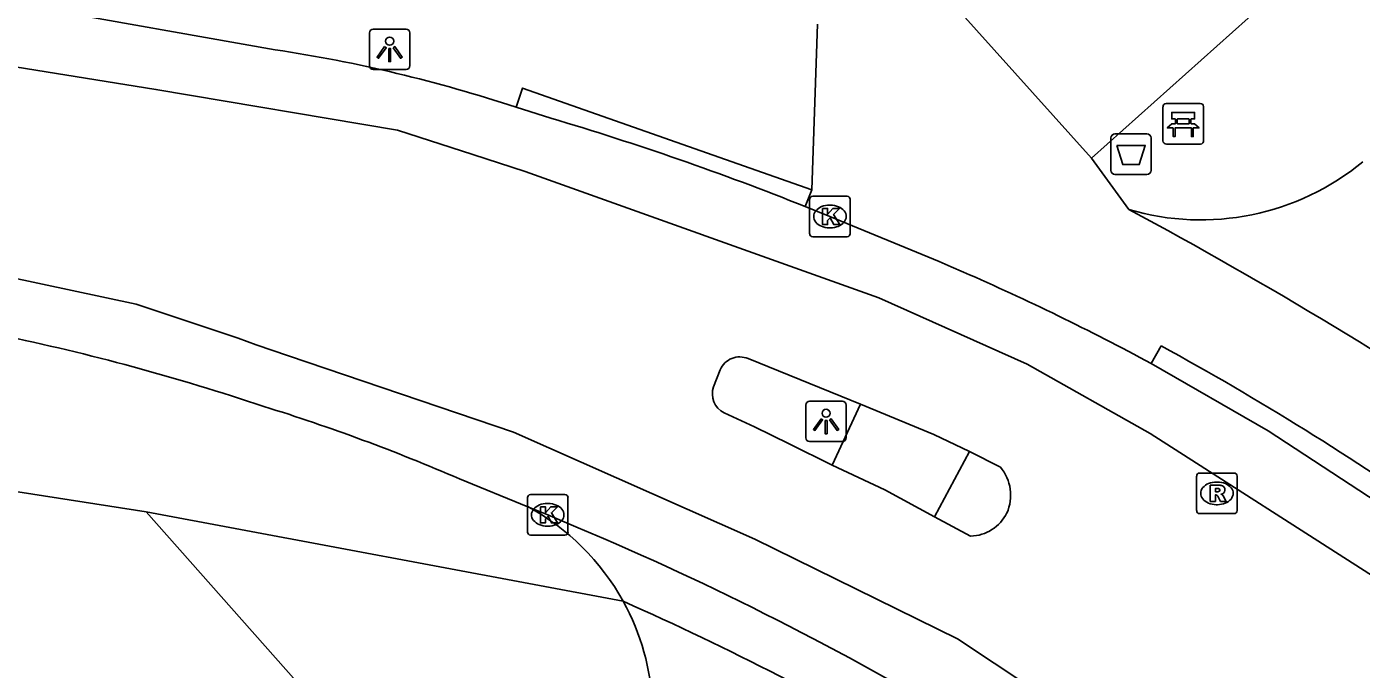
# Model space of a CAD drawing. Extents: x 162172 to 163187, y 382874 to 383684.
# Drawn here: x 162695.08 to 162728.02, y 383309.07 to 383324.93 of the extents above; entities that cross this region are included whole.
import ezdxf

# ---------------------------------------------------------------- set-up
doc = ezdxf.new("R2010")
doc.units = 0
for name, color, linetype in [('IMGEO_Afvalbak', 7, 'Continuous'), ('IMGEO_Bank', 7, 'Continuous'), ('IMGEO_Kolk', 7, 'Continuous'), ('IMGEO_Lichtpunt', 7, 'Continuous'), ('IMGEO_Pand', 7, 'Continuous'), ('IMGEO_Rijbaan_lokaal_gesloten', 7, 'Continuous'), ('IMGEO_Rijbaan_lokaal_open', 7, 'Continuous'), ('IMGEO_Rioolput', 7, 'Continuous'), ('IMGEO_Voetpad_open', 7, 'Continuous')]:
    doc.layers.add(name, color=color, linetype=linetype)

msp = doc.modelspace()

# ---------------------------------------------------------------- linework, layer by layer
at = {"layer": 'IMGEO_Afvalbak'}
for p, q in [((162721.937, 383322.287), (162722.727, 383322.287)), ((162722.727, 383322.287), (162721.937, 383322.287)), ((162721.837, 383321.387), (162721.837, 383322.187)), ((162721.837, 383322.187), (162721.837, 383321.387)), ((162722.827, 383322.187), (162722.827, 383321.387)), ((162722.827, 383321.387), (162722.827, 383322.187)), ((162722.727, 383321.287), (162721.937, 383321.287)), ((162721.937, 383321.287), (162722.727, 383321.287))]:
    msp.add_line(p, q, dxfattribs=at)
msp.add_lwpolyline([(162721.98, 383322.001), (162722.684, 383322.001), (162722.535, 383321.531), (162722.129, 383321.531), (162721.98, 383322.001)], dxfattribs=at)
for centre, start, end in [((162721.937, 383322.187), 90, 180), ((162721.937, 383322.187), 90, 180), ((162722.727, 383322.187), 0, 90), ((162722.727, 383322.187), 360, 90), ((162721.937, 383321.387), 180, 270), ((162721.937, 383321.387), 180, 270), ((162722.727, 383321.387), 270, 0), ((162722.727, 383321.387), 270, 0)]:
    msp.add_arc(centre, 0.1, start, end, dxfattribs=at)
at = {"layer": 'IMGEO_Bank'}
for p, q in [((162723.122, 383322.112), (162723.122, 383322.953)), ((162723.122, 383322.953), (162723.122, 383322.112)), ((162723.197, 383323.037), (162724.038, 383323.037)), ((162724.038, 383323.037), (162723.197, 383323.037)), ((162724.122, 383322.962), (162724.122, 383322.121)), ((162724.122, 383322.121), (162724.122, 383322.962)), ((162723.431, 383322.543), (162723.431, 383322.649)), ((162723.475, 383322.649), (162723.475, 383322.543)), ((162723.763, 383322.655), (162723.481, 383322.655)), ((162723.769, 383322.543), (162723.769, 383322.649)), ((162723.813, 383322.649), (162723.813, 383322.543)), ((162723.819, 383322.435), (162723.426, 383322.435)), ((162723.481, 383322.537), (162723.763, 383322.537)), ((162724.047, 383322.037), (162723.206, 383322.037)), ((162723.206, 383322.037), (162724.047, 383322.037))]:
    msp.add_line(p, q, dxfattribs=at)
for points in [[(162723.425, 383322.655), (162723.339, 383322.655), (162723.339, 383322.816), (162723.902, 383322.816), (162723.902, 383322.655), (162723.819, 383322.655)], [(162723.369, 383322.435), (162723.227, 383322.435), (162723.339, 383322.537), (162723.425, 383322.537)], [(162723.419, 383322.428), (162723.419, 383322.221), (162723.376, 383322.221), (162723.376, 383322.428)], [(162723.819, 383322.537), (162723.902, 383322.537), (162724.014, 383322.435), (162723.875, 383322.435)], [(162723.869, 383322.428), (162723.869, 383322.221), (162723.825, 383322.221), (162723.825, 383322.428)]]:
    msp.add_lwpolyline(points, dxfattribs=at)
for centre, radius, start, end in [((162723.2, 383322.959), 0.0779, 92.4484, 184.2845), ((162723.2, 383322.959), 0.0779, 92.4484, 184.2845), ((162724.044, 383322.959), 0.0779, 2.4484, 94.2845), ((162724.044, 383322.959), 0.0779, 2.4484, 94.2845), ((162723.424, 383322.648), 0.00671, 2.8957, 87.1043), ((162723.481, 383322.648), 0.00671, 92.8957, 177.1043), ((162723.763, 383322.648), 0.00671, 2.8957, 87.1043), ((162723.82, 383322.648), 0.00671, 92.8957, 177.1043), ((162723.369, 383322.428), 0.00671, 2.8957, 87.1043), ((162723.426, 383322.428), 0.00671, 92.8957, 177.1043), ((162723.424, 383322.544), 0.00671, 272.8957, 357.1043), ((162723.481, 383322.544), 0.00671, 182.8957, 267.1043), ((162723.763, 383322.544), 0.00671, 272.8957, 357.1043), ((162723.82, 383322.544), 0.00671, 182.8957, 267.1043), ((162723.818, 383322.428), 0.00671, 2.8957, 87.1043), ((162723.875, 383322.428), 0.00671, 92.8957, 177.1043), ((162723.2, 383322.115), 0.0779, 182.4484, 274.2845), ((162723.2, 383322.115), 0.0779, 182.4484, 274.2845), ((162724.044, 383322.115), 0.0779, 272.4484, 4.2845), ((162724.044, 383322.115), 0.0779, 272.4484, 4.2845)]:
    msp.add_arc(centre, radius, start, end, dxfattribs=at)
at = {"layer": 'IMGEO_Kolk'}
for p, q in [((162714.401, 383319.822), (162714.401, 383320.674)), ((162714.476, 383320.748), (162715.328, 383320.748)), ((162715.402, 383320.674), (162715.402, 383319.822)), ((162714.889, 383320.528), (162714.914, 383320.528)), ((162714.912, 383319.968), (162714.887, 383319.968)), ((162715.328, 383319.748), (162714.476, 383319.748)), ((162707.51, 383313.384), (162708.362, 383313.384)), ((162707.435, 383312.458), (162707.435, 383313.31)), ((162707.923, 383313.164), (162707.948, 383313.164)), ((162708.436, 383313.31), (162708.436, 383312.458)), ((162708.362, 383312.384), (162707.51, 383312.384)), ((162707.946, 383312.604), (162707.921, 383312.604))]:
    msp.add_line(p, q, dxfattribs=at)
for points in [[(162714.401, 383319.822), (162714.401, 383320.674)], [(162714.476, 383320.748), (162715.328, 383320.748)], [(162715.402, 383320.674), (162715.402, 383319.822)], [(162714.722, 383320.448), (162714.845, 383320.448), (162714.845, 383320.297), (162714.975, 383320.448), (162715.139, 383320.448), (162714.993, 383320.297), (162715.146, 383320.048), (162714.994, 383320.048), (162714.909, 383320.212), (162714.845, 383320.145), (162714.845, 383320.048), (162714.722, 383320.048), (162714.722, 383320.448)], [(162715.328, 383319.748), (162714.476, 383319.748)], [(162707.51, 383313.384), (162708.362, 383313.384)], [(162707.435, 383312.458), (162707.435, 383313.31)], [(162707.756, 383313.084), (162707.879, 383313.084), (162707.879, 383312.933), (162708.009, 383313.084), (162708.173, 383313.084), (162708.027, 383312.933), (162708.18, 383312.684), (162708.028, 383312.684), (162707.943, 383312.848), (162707.879, 383312.781), (162707.879, 383312.684), (162707.756, 383312.684), (162707.756, 383313.084)], [(162708.436, 383313.31), (162708.436, 383312.458)], [(162708.362, 383312.384), (162707.51, 383312.384)]]:
    msp.add_lwpolyline(points, dxfattribs=at)
for centre, start, end in [((162714.478, 383320.672), 91.552, 178.448), ((162714.478, 383320.672), 91.552, 178.448), ((162715.326, 383320.672), 1.552, 88.448), ((162715.326, 383320.672), 1.552, 88.448), ((162714.478, 383319.824), 181.552, 268.448), ((162714.478, 383319.824), 181.552, 268.448), ((162715.326, 383319.824), 271.552, 358.448), ((162715.326, 383319.824), 271.552, 358.448), ((162707.512, 383313.308), 91.552, 178.448), ((162707.512, 383313.308), 91.552, 178.448), ((162708.36, 383313.308), 1.552, 88.448), ((162708.36, 383313.308), 1.552, 88.448), ((162707.512, 383312.46), 181.552, 268.448), ((162707.512, 383312.46), 181.552, 268.448), ((162708.36, 383312.46), 271.552, 358.448), ((162708.36, 383312.46), 271.552, 358.448)]:
    msp.add_arc(centre, 0.0765, start, end, dxfattribs=at)
for centre, major_axis, ratio, start_param, end_param in [((162714.888, 383320.248), (-0.387, 0.002), 0.722429, 4.712389, 7.853982), ((162714.913, 383320.248), (-0.39, 0.002), 0.717154, 1.570796, 4.712389), ((162707.922, 383312.884), (-0.387, 0.002), 0.722429, 4.712389, 7.853982), ((162707.947, 383312.884), (-0.39, 0.002), 0.717154, 1.570796, 4.712389)]:
    msp.add_ellipse(centre, major_axis=major_axis, ratio=ratio, start_param=start_param, end_param=end_param, dxfattribs=at)
at = {"layer": 'IMGEO_Lichtpunt'}
for p, q in [((162703.536, 383324.778), (162703.536, 383323.971)), ((162703.536, 383324.778), (162703.536, 383323.971)), ((162704.438, 383324.873), (162703.63, 383324.873)), ((162704.438, 383324.873), (162703.63, 383324.873)), ((162704.532, 383323.971), (162704.532, 383324.778)), ((162704.532, 383323.971), (162704.532, 383324.778)), ((162703.63, 383323.877), (162704.438, 383323.877)), ((162703.63, 383323.877), (162704.438, 383323.877)), ((162715.209, 383315.688), (162714.401, 383315.688)), ((162715.209, 383315.688), (162714.401, 383315.688)), ((162714.307, 383315.593), (162714.307, 383314.786)), ((162714.307, 383315.593), (162714.307, 383314.786)), ((162715.303, 383314.786), (162715.303, 383315.593)), ((162715.303, 383314.786), (162715.303, 383315.593)), ((162714.401, 383314.692), (162715.209, 383314.692)), ((162714.401, 383314.692), (162715.209, 383314.692))]:
    msp.add_line(p, q, dxfattribs=at)
for points in [[(162703.91, 383324.442), (162703.949, 383324.414), (162703.761, 383324.152), (162703.723, 383324.179), (162703.91, 383324.442)], [(162704.012, 383324.394), (162704.059, 383324.394), (162704.059, 383324.072), (162704.012, 383324.072), (162704.012, 383324.394)], [(162704.122, 383324.414), (162704.16, 383324.441), (162704.347, 383324.179), (162704.308, 383324.151), (162704.122, 383324.414)], [(162714.681, 383315.257), (162714.72, 383315.229), (162714.532, 383314.967), (162714.494, 383314.994), (162714.681, 383315.257)], [(162714.783, 383315.209), (162714.83, 383315.209), (162714.83, 383314.887), (162714.783, 383314.887), (162714.783, 383315.209)], [(162714.893, 383315.229), (162714.931, 383315.256), (162715.118, 383314.994), (162715.079, 383314.966), (162714.893, 383315.229)]]:
    msp.add_lwpolyline(points, dxfattribs=at)
for centre in [(162704.035, 383324.576), (162714.806, 383315.391)]:
    msp.add_circle(centre, 0.0994, dxfattribs=at)
for centre, start, end in [((162703.63, 383324.778), 90, 180), ((162703.63, 383324.778), 90, 180), ((162704.438, 383324.778), 0, 90), ((162704.438, 383324.778), 0, 90), ((162703.63, 383323.971), 180, 270), ((162703.63, 383323.971), 180, 270), ((162704.438, 383323.971), 270, 0), ((162704.438, 383323.971), 270, 360), ((162714.401, 383315.593), 90, 180), ((162714.401, 383315.593), 90, 180), ((162715.209, 383315.593), 0, 90), ((162715.209, 383315.593), 0, 90), ((162714.401, 383314.786), 180, 270), ((162714.401, 383314.786), 180, 270), ((162715.209, 383314.786), 270, 0), ((162715.209, 383314.786), 270, 360)]:
    msp.add_arc(centre, 0.0946, start, end, dxfattribs=at)
at = {"layer": 'IMGEO_Pand'}
for points in [[(162698.021, 383312.957), (162689.258, 383314.32)], [(162698.021, 383312.957), (162703.326, 383306.973), (162703.23, 383305.376), (162698.741, 383301.397)]]:
    msp.add_lwpolyline(points, dxfattribs=at)
at = {"layer": 'IMGEO_Rijbaan_lokaal_gesloten'}
for points in [[(162627.21, 383334.45), (162667.305, 383328.139), (162686.155, 383325.334), (162698.267, 383323.385), (162704.23, 383322.378), (162706.089, 383321.777), (162707.381, 383321.359), (162716.105, 383318.242), (162719.766, 383316.606), (162722.803, 383314.892), (162728.412, 383311.307), (162735.656, 383306.164), (162738.772, 383303.437), (162741.887, 383300.164), (162744.614, 383296.969), (162751.245, 383288.934), (162759.102, 383279.436)], [(162643.197, 383327.047), (162662.339, 383324.046), (162684.675, 383320.5), (162693.028, 383319.097), (162697.78, 383318.084), (162700.292, 383317.242), (162700.737, 383317.078), (162701.541, 383316.806), (162707.088, 383314.928), (162713.047, 383312.279), (162718.051, 383309.824), (162725.217, 383305.07), (162729.268, 383302.265), (162732.618, 383299.46), (162735.188, 383297.122), (162737.681, 383294.706), (162741.264, 383290.81), (162746.988, 383284.773), (162754.973, 383275.848)], [(162701.209, 383324.364), (162695.256, 383325.416)], [(162708.013, 383322.674), (162707.156, 383322.944)], [(162718.196, 383318.877), (162717.895, 383319.007), (162717.594, 383319.136), (162714.898, 383320.247), (162714.596, 383320.371), (162714.293, 383320.493)], [(162715.652, 383315.615), (162712.882, 383316.739)], [(162712.193, 383316.462), (162712.031, 383316.043)], [(162729.77, 383312.306), (162725.719, 383314.958), (162722.831, 383316.619)], [(162712.294, 383315.405), (162713.04, 383315.052), (162713.893, 383314.637), (162714.959, 383314.111)], [(162718.349, 383314.443), (162717.464, 383314.863), (162715.652, 383315.615)], [(162719.108, 383314.061), (162718.349, 383314.443)], [(162714.959, 383314.111), (162716.255, 383313.499), (162717.484, 383312.837)], [(162705.758, 383313.77), (162707.441, 383313.085)], [(162717.484, 383312.837), (162718.375, 383312.358)]]:
    msp.add_lwpolyline(points, dxfattribs=at)
for centre, radius, start, end in [((162695.826, 383288.657), 36.111, 71.7142, 81.427), ((162687.533, 383253.57), 72.075, 68.20491, 73.49158), ((162693.296, 383261.879), 62.199, 61.65104, 66.40171), ((162682.598, 383260.83), 57.718, 71.48215, 78.17758), ((162712.675, 383316.259), 0.523, 66.6926, 157.1108), ((162712.505, 383315.865), 0.506, 159.4225, 245.3829), ((162686.751, 383269.878), 47.831, 66.586, 72.7577), ((162718.284, 383313.367), 1.078, 336.0059, 40.0842), ((162718.351, 383313.379), 1.021, 271.33, 333.8612)]:
    msp.add_arc(centre, radius, start, end, dxfattribs=at)
at = {"layer": 'IMGEO_Rijbaan_lokaal_open'}
msp.add_lwpolyline([(162708.689, 383312.565), (162707.936, 383312.884), (162707.441, 383313.085)], dxfattribs=at)
for centre, radius, start, end in [((162724.056, 383326.451), 6.287, 253.585, 309.5075), ((162668.446, 383220.102), 113.851, 55.90556, 61.7813), ((162704.631, 383307.893), 5.904, 28.9347, 61.5781), ((162679.221, 383242.605), 75.913, 58.99978, 67.15838), ((162704.632, 383307.897), 5.901, 336.6348, 28.9006), ((162681.341, 383246.333), 70.422, 59.22022, 66.16601)]:
    msp.add_arc(centre, radius, start, end, dxfattribs=at)
at = {"layer": 'IMGEO_Rioolput'}
for p, q in [((162723.953, 383312.988), (162723.953, 383313.84)), ((162724.028, 383313.914), (162724.88, 383313.914)), ((162724.441, 383313.694), (162724.466, 383313.694)), ((162724.954, 383313.84), (162724.954, 383312.988)), ((162724.464, 383313.134), (162724.439, 383313.134)), ((162724.88, 383312.914), (162724.028, 383312.914))]:
    msp.add_line(p, q, dxfattribs=at)
for points in [[(162723.953, 383312.988), (162723.953, 383313.84)], [(162724.028, 383313.914), (162724.88, 383313.914)], [(162724.954, 383313.84), (162724.954, 383312.988)], [(162724.542, 383313.612), (162724.29, 383313.614), (162724.29, 383313.214)], [(162724.29, 383313.214), (162724.414, 383313.214), (162724.414, 383313.376), (162724.425, 383313.376)], [(162724.468, 383313.533), (162724.414, 383313.533), (162724.414, 383313.452)], [(162724.414, 383313.452), (162724.466, 383313.452)], [(162724.472, 383313.347), (162724.543, 383313.214), (162724.683, 383313.214), (162724.618, 383313.34)], [(162724.88, 383312.914), (162724.028, 383312.914)]]:
    msp.add_lwpolyline(points, dxfattribs=at)
for centre, radius, start, end in [((162724.03, 383313.838), 0.0765, 91.552, 178.448), ((162724.03, 383313.838), 0.0765, 91.552, 178.448), ((162724.878, 383313.838), 0.0765, 1.552, 88.448), ((162724.878, 383313.838), 0.0765, 1.552, 88.448), ((162724.424, 383313.323), 0.0533, 26.0293, 88.6989), ((162724.45, 383313.641), 0.19, 274.7715, 282.9687), ((162724.474, 383313.437), 0.0964, 77.0061, 93.1865), ((162724.488, 383313.494), 0.0378, 276.6634, 79.6772), ((162724.541, 383313.502), 0.109, 350.3612, 89.416), ((162724.539, 383313.502), 0.112, 277.5842, 350.9817), ((162724.523, 383313.287), 0.108, 29.5134, 73.7905), ((162724.03, 383312.99), 0.0765, 181.552, 268.448), ((162724.03, 383312.99), 0.0765, 181.552, 268.448), ((162724.878, 383312.99), 0.0765, 271.552, 358.448), ((162724.878, 383312.99), 0.0765, 271.552, 358.448)]:
    msp.add_arc(centre, radius, start, end, dxfattribs=at)
for centre, major_axis, ratio, start_param, end_param in [((162724.44, 383313.414), (-0.387, 0.002), 0.722429, 4.712389, 7.853982), ((162724.465, 383313.414), (-0.39, 0.002), 0.717154, 1.570796, 4.712389)]:
    msp.add_ellipse(centre, major_axis=major_axis, ratio=ratio, start_param=start_param, end_param=end_param, dxfattribs=at)
at = {"layer": 'IMGEO_Voetpad_open'}
for points in [[(162732.572, 383331.719), (162721.36, 383321.691)], [(162721.36, 383321.691), (162718.005, 383325.416)], [(162714.598, 383324.993), (162714.458, 383320.909)], [(162714.458, 383320.909), (162707.317, 383323.417), (162707.156, 383322.944)], [(162721.36, 383321.691), (162722.279, 383320.421)], [(162714.458, 383320.909), (162714.293, 383320.493)], [(162722.831, 383316.619), (162723.077, 383317.054)], [(162715.652, 383315.615), (162714.959, 383314.111)], [(162718.349, 383314.443), (162717.484, 383312.837)], [(162709.798, 383310.749), (162698.021, 383312.957)]]:
    msp.add_lwpolyline(points, dxfattribs=at)
msp.add_arc((162687.841, 383252.586), 73.468, 54.9249, 61.34059, dxfattribs=at)

doc.saveas('drawing.dxf')
